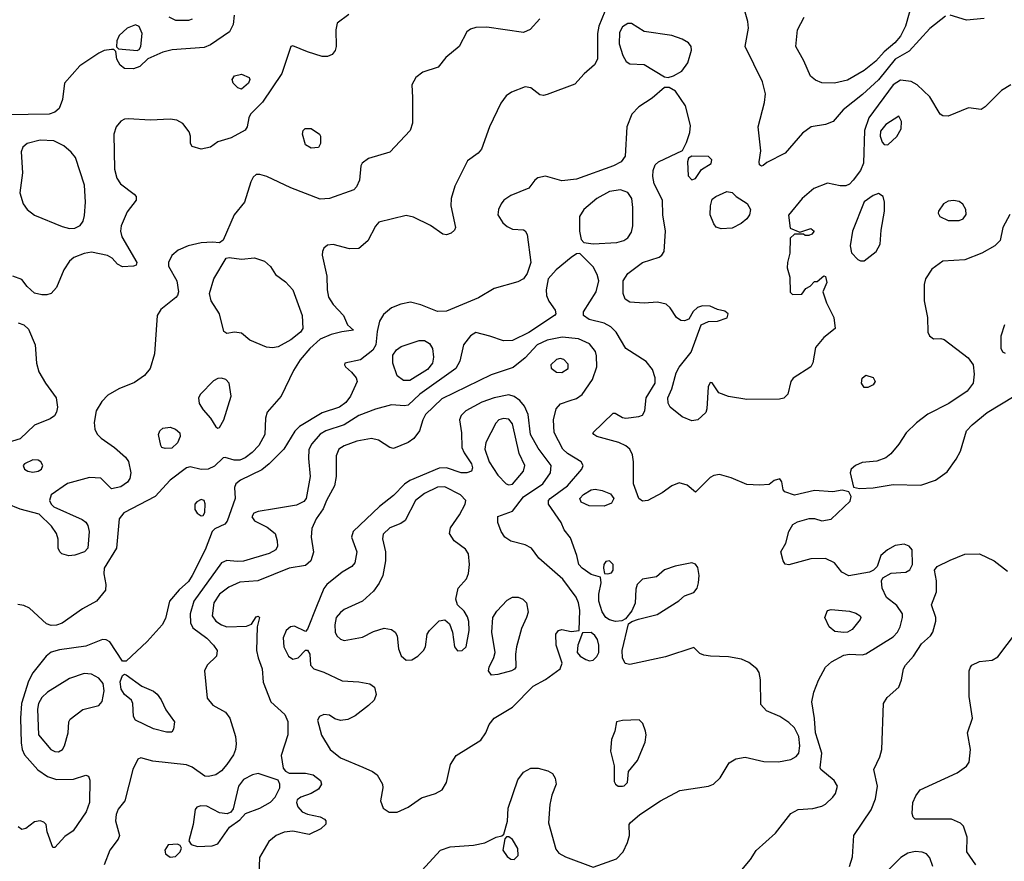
# Model space of a CAD drawing. Extents: x 1173029 to 1307123, y 522559 to 678521.
# Tile 348 of 623: x 1286913 to 1292291, y 540964 to 545561. Entities that reach past the tile are written whole.
import ezdxf

# ---------------------------------------------------------------- set-up
doc = ezdxf.new("R2010")
doc.units = 0

msp = doc.modelspace()

# ---------------------------------------------------------------- linework, layer by layer
at = {"layer": '0CON10XD'}
for points in [[(1291787.1, 545655), (1291751.1, 545525), (1291725, 545471.5), (1291692.5, 545435), (1291634.3, 545385.7), (1291590, 545335), (1291525, 545282.5), (1291435, 545230.9), (1291363.7, 545213.7), (1291295, 545215.7), (1291260.3, 545230.3), (1291232.6, 545252.6), (1291196.9, 545336.9), (1291151.9, 545415), (1291162.2, 545505), (1291198.9, 545575)], [(1290125, 545645.8), (1290075.8, 545525), (1290068.6, 545485), (1290068.9, 545345), (1290053.5, 545315), (1289996.9, 545265), (1289945, 545208), (1289795, 545151.9), (1289775, 545146.9), (1289755, 545150), (1289705, 545188.1), (1289675, 545194.4), (1289598.8, 545165), (1289570, 545145), (1289542, 545105), (1289479.4, 544975), (1289435, 544853.8), (1289417.8, 544832.2), (1289359.6, 544790.4), (1289289.3, 544650.7), (1289269.4, 544585), (1289267.5, 544545), (1289293.8, 544425), (1289288.8, 544411.2), (1289270, 544395), (1289245, 544386), (1289225, 544389.2), (1289156.9, 544436.9), (1289065, 544483.1), (1289025, 544491.1), (1288875.4, 544454.6), (1288856.2, 544433.8), (1288815, 544353.3), (1288765, 544311.4), (1288715, 544308.8), (1288625, 544333.8), (1288595, 544328.8), (1288575, 544312.5), (1288566.7, 544295), (1288566.2, 544275), (1288590.7, 544160.7), (1288592.1, 544085), (1288599.6, 544045), (1288625.3, 544005.3), (1288681.1, 543945), (1288704.2, 543894.2), (1288736.7, 543865), (1288673.6, 543856.4), (1288615, 543841.8), (1288555, 543815.3), (1288498.7, 543765), (1288445, 543703.5), (1288409.6, 543645), (1288341.1, 543505), (1288265, 543417.5), (1288255.4, 543385), (1288252.8, 543295), (1288218.9, 543235), (1288183.2, 543196.8), (1288145, 543167.8), (1288115, 543154.1), (1288084.7, 543154.7), (1288035, 543170), (1288025, 543168), (1287976.9, 543123.1), (1287943.6, 543106.4), (1287904.1, 543104.1), (1287845, 543118.5), (1287825, 543113.6), (1287735, 543046.4), (1287653.2, 542956.8), (1287482.3, 542867.7), (1287457.2, 542835), (1287442, 542675), (1287375.4, 542565), (1287372.2, 542535), (1287383.3, 542475), (1287382, 542445), (1287332.5, 542385), (1287257.1, 542342.9), (1287146, 542265), (1287115, 542253.6), (1287085, 542252.2), (1287060.4, 542260.4), (1286966.3, 542346.3), (1286935, 542361.2), (1286904, 542366)], [(1291970, 545580), (1291885, 545512.5), (1291771.2, 545388.8), (1291694.7, 545345), (1291605, 545232.9), (1291517.4, 545152.6), (1291411.8, 545068.2), (1291355.8, 545005), (1291315, 544987.8), (1291236.7, 544975), (1291189.4, 544940.6), (1291095, 544831.4), (1290995, 544780), (1290975, 544763.8), (1290965, 544760), (1290955, 544767.5), (1290952, 544785), (1290962, 544845), (1290947.1, 544975), (1290982, 545108), (1290987.8, 545155), (1290970.7, 545220.7), (1290876.5, 545415), (1290894.1, 545515), (1290890.9, 545550.9), (1290875, 545602.5)], [(1288084.4, 545585), (1288080, 545535), (1288058.5, 545495), (1287955.9, 545424.1), (1287921.7, 545408.3), (1287746.6, 545396.6), (1287695, 545383.3), (1287612.5, 545347.5), (1287570, 545305), (1287535, 545292.9), (1287485, 545294.4), (1287462.7, 545312.7), (1287444.3, 545345), (1287437.5, 545387.5), (1287427.5, 545397.5), (1287415, 545398.8), (1287375, 545391.9), (1287345, 545378.5), (1287241.2, 545308.8), (1287157.5, 545215), (1287146.5, 545125), (1287128.1, 545075), (1287106, 545055), (1287075, 545045.5), (1286845, 545041.1)], [(1287855.4, 545564.6), (1287835, 545555.7), (1287765.6, 545555.6), (1287730, 545575)], [(1289755, 545565.8), (1289702.3, 545507.7), (1289665, 545490.5), (1289465, 545519.5), (1289405, 545518.9), (1289375, 545509.2), (1289356.2, 545495), (1289313.1, 545415), (1289240, 545355), (1289198.2, 545301.8), (1289115, 545274.6), (1289077.8, 545245), (1289054.4, 545205), (1289058.5, 545135), (1289059.6, 544995), (1289046.1, 544955), (1288935, 544836.9), (1288818, 544802), (1288783.5, 544776.5), (1288777, 544763), (1288768.6, 544685), (1288752.1, 544647.9), (1288737.9, 544632.1), (1288605, 544583.5), (1288555, 544580), (1288395, 544642.5), (1288263.7, 544703.7), (1288225, 544715.3), (1288205, 544714.6), (1288188.6, 544701.4), (1288175, 544675.6), (1288141.4, 544565), (1288085, 544494.4), (1288025, 544356.7), (1288005, 544341.2), (1287965.5, 544345.5)], [(1288711.4, 545588.6), (1288647.9, 545542.1), (1288639.4, 545505), (1288642.7, 545415), (1288636.5, 545393.5), (1288619.4, 545370.6), (1288595, 545360.5), (1288565, 545360.4), (1288484.4, 545385.6)], [(1292181.9, 545568.1), (1292085, 545558.5), (1291995.4, 545585.4)], [(1287555, 545393.3), (1287565, 545397.5), (1287575.8, 545414.2), (1287581.5, 545485), (1287565, 545524.3), (1287545, 545531.9), (1287501.2, 545515), (1287456.7, 545475), (1287443.3, 545445), (1287442.5, 545412.5), (1287452.5, 545402.5), (1287555, 545393.3)], [(1290455, 545245.8), (1290485, 545254), (1290530.2, 545279.8), (1290562.7, 545325), (1290582.2, 545395), (1290580.6, 545415), (1290565.6, 545435), (1290532.5, 545455), (1290475, 545474), (1290325, 545495.5), (1290255, 545540), (1290235, 545540.9), (1290205, 545521.1), (1290189.2, 545490.8), (1290188.1, 545428.1), (1290207.9, 545365), (1290225, 545332.2), (1290245, 545320.4), (1290325, 545315.4), (1290435, 545248.6), (1290455, 545245.8)], [(1288484.4, 545385.6), (1288405, 545417.5), (1288395, 545413.8), (1288345, 545267.5), (1288240.2, 545109.8), (1288174, 545045), (1288164, 545025), (1288156, 544975), (1288145, 544956.7), (1288067.5, 544915), (1287996.4, 544893.6), (1287955.5, 544864.5), (1287905, 544854.3), (1287855, 544867.5), (1287846.7, 544885), (1287846.2, 544925), (1287838.3, 544948.3), (1287805, 544994), (1287772.4, 545012.4), (1287735, 545017.5), (1287628.3, 545011.7), (1287505, 545019.6), (1287485, 545017.5), (1287465, 545006.7), (1287440, 544975), (1287428, 544935), (1287431.5, 544745), (1287444.5, 544695), (1287463.1, 544665), (1287537.8, 544607.8), (1287550, 544595), (1287549.2, 544575), (1287499.5, 544510.5), (1287466.9, 544435), (1287463.3, 544405), (1287471.4, 544375), (1287553.8, 544235), (1287549.7, 544220.3), (1287535.5, 544214.5), (1287475, 544211.8), (1287447.5, 544225), (1287418.8, 544258.8), (1287393.4, 544273.4), (1287305, 544291.1), (1287265, 544284.5), (1287208.7, 544261.3), (1287185, 544242.2), (1287154.8, 544195.2), (1287115, 544098), (1287085, 544066), (1287062.3, 544057.7), (1287035, 544057.5), (1286995, 544067.5), (1286955, 544104), (1286925, 544142.5), (1286875, 544160.8)], [(1288125, 545182.2), (1288105, 545187.8), (1288079.4, 545215), (1288073.1, 545235), (1288086.2, 545255), (1288125, 545262.5), (1288166, 545245), (1288170.8, 545235), (1288162.9, 545215), (1288125, 545182.2)], [(1292326.7, 545205), (1292275.9, 545174.1), (1292185.9, 545084.1), (1292165, 545070), (1292095, 545080), (1291985, 545033.6), (1291955.5, 545035.5), (1291941.4, 545045), (1291885, 545138.9), (1291815, 545205.4), (1291782.7, 545222.7), (1291725, 545231.2), (1291685, 545204.6), (1291551.1, 545025), (1291527.8, 544955), (1291522.4, 544777.6), (1291505, 544738), (1291466.5, 544685), (1291445, 544662.7), (1291425, 544653.5), (1291395, 544653.3), (1291325, 544667.3), (1291250.4, 544639.6), (1291186.7, 544585), (1291112.3, 544492.3), (1291121.7, 544421.7), (1291175, 544400), (1291235, 544420), (1291252.5, 544405), (1291240.7, 544389.3), (1291223, 544383), (1291203, 544383), (1291195, 544390), (1291145, 544390), (1291122.5, 544367.5), (1291120, 544285), (1291106.2, 544235), (1291106.1, 544206.1), (1291120, 544155), (1291122.5, 544072.5), (1291135, 544060), (1291185, 544062.5), (1291207, 544093), (1291230, 544105), (1291255, 544130), (1291268.3, 544131.7), (1291305, 544162.5), (1291315, 544157.5), (1291321.2, 544125), (1291300, 544075), (1291320, 544015), (1291360, 543935), (1291367.5, 543875), (1291305, 543824.5)], [(1291305, 543824.5), (1291259.1, 543770.9), (1291245, 543687.5), (1291234.5, 543665.5), (1291138, 543602), (1291125.5, 543584.5), (1291108, 543515), (1291087, 543493), (1291062.7, 543487.3), (1290885, 543487.1), (1290785, 543502.5), (1290732.7, 543522.7), (1290695, 543577.5), (1290685, 543580), (1290674.3, 543555.7), (1290667.1, 543435), (1290660.8, 543415), (1290617.5, 543375), (1290585, 543369.5), (1290532.4, 543392.4), (1290465.8, 543445), (1290455.5, 543465.5), (1290453.6, 543495), (1290474.8, 543545.2), (1290498.3, 543631.7), (1290515, 543662.9), (1290580, 543745), (1290635.8, 543894.2), (1290675, 543912.5), (1290725.6, 543914.4), (1290778.3, 543931.7), (1290782.5, 543955), (1290765, 543968.8), (1290725, 543978), (1290685, 543996), (1290642.3, 543997.7), (1290615, 543988.8), (1290592.5, 543967.5), (1290567.5, 543925), (1290545, 543915.8), (1290525, 543917.1), (1290500, 543935), (1290466.9, 543986.9), (1290445, 544006.9), (1290397.7, 544017.7), (1290325, 544011.8), (1290245, 544017.3), (1290220.5, 544035), (1290209.6, 544065), (1290210, 544135), (1290234.7, 544175.3), (1290315, 544234.5), (1290405.7, 544264.3), (1290421.2, 544275), (1290434, 544295), (1290441.1, 544405), (1290426.9, 544495), (1290424.4, 544575), (1290379.5, 544665), (1290371.1, 544705), (1290373.4, 544736.6), (1290385, 544768.8), (1290402, 544785), (1290534, 544846), (1290555, 544890), (1290573.3, 544945), (1290577.6, 544982.4), (1290550.2, 545090.2), (1290495, 545171.2), (1290460.5, 545190.5), (1290435, 545190), (1290367.7, 545132.3), (1290294.5, 545085.5), (1290257.7, 545045), (1290230, 544975), (1290220, 544815), (1290198.8, 544785), (1290156.5, 544763.5), (1289955, 544690.6), (1289875, 544681.1), (1289785, 544706.5), (1289743, 544697), (1289727.5, 544685), (1289695, 544640), (1289595, 544601.4), (1289558, 544575), (1289542.5, 544555), (1289527.8, 544525), (1289525.6, 544495), (1289552.2, 544452.2), (1289575, 544432), (1289605, 544416.2), (1289665, 544413.3), (1289675, 544407.5), (1289685, 544387.5), (1289705.3, 544235), (1289685.6, 544174.4), (1289665, 544145.6), (1289635, 544129.5), (1289505, 544092.5), (1289418.7, 544041.3), (1289245, 543968.9), (1289195, 543966.2), (1289105, 544003.5), (1289047.2, 544017.2), (1288995, 544006.2), (1288943.7, 543986.3), (1288899.8, 543950.2), (1288879.1, 543915), (1288865, 543857.5), (1288859.2, 543785), (1288842.5, 543755), (1288775, 543703.5), (1288690, 543685), (1288687.5, 543675), (1288693.3, 543665), (1288726, 543635), (1288751.4, 543605), (1288756.7, 543585), (1288720.8, 543505), (1288695, 543470.8), (1288659.2, 543445), (1288565, 543413.8), (1288440.9, 543339.1), (1288415.8, 543314.2), (1288355.4, 543215), (1288275.2, 543134.8), (1288235, 543102.8), (1288120, 543045), (1288093.6, 543025), (1288086.2, 543005), (1288090, 542945), (1288047.4, 542822.6), (1288033.8, 542806.2), (1287979.6, 542780.4), (1287963.8, 542766.2), (1287926.8, 542665), (1287855, 542524.4), (1287835, 542492.7), (1287783.8, 542446.2), (1287731.8, 542385), (1287709.4, 542290.6), (1287692.1, 542255), (1287610, 542165), (1287495, 542058), (1287475, 542058), (1287405, 542162.2), (1287385, 542173.5), (1287365, 542175.5), (1287275, 542138.9), (1287130.1, 542119.9), (1287085, 542105.4), (1287057.1, 542085), (1286985.8, 541994.2), (1286962.2, 541947.8), (1286923.5, 541825), (1286917.3, 541745), (1286921.5, 541611.5), (1286926.7, 541575), (1286940, 541545), (1287012.8, 541462.8), (1287065, 541427.3), (1287115, 541410), (1287207.2, 541412.8), (1287275, 541433.8), (1287288.6, 541428.6), (1287296.5, 541406.5), (1287294.7, 541285.3), (1287276.5, 541233.5), (1287205, 541130), (1287160.5, 541099.5), (1287105, 541040), (1287095, 541040), (1287063.8, 541125), (1287058, 541165), (1287045, 541177.5), (1287025, 541184.3), (1286995, 541180), (1286946.6, 541143.4), (1286925, 541138.1), (1286905, 541153.1)], [(1291655, 544877.5), (1291705, 544922.5), (1291728.5, 544965), (1291730.6, 545005), (1291715, 545033.3), (1291645, 544987.5), (1291615, 544951.2), (1291612.7, 544925), (1291625, 544892.5), (1291635, 544880), (1291655, 544877.5)], [(1288505, 544860), (1288475, 544877.5), (1288457.5, 544935), (1288462.5, 544955), (1288473.4, 544966.6), (1288505, 544965.7), (1288550, 544935), (1288556.2, 544925), (1288556.2, 544885), (1288545, 544862.5), (1288505, 544860)], [(1287185, 544421.2), (1287215, 544422.5), (1287243.8, 544436.2), (1287260, 544460), (1287267.9, 544492.1), (1287272.5, 544565), (1287267.3, 544657.3), (1287217.9, 544807.9), (1287195, 544837.3), (1287155, 544871.2), (1287099.2, 544899.2), (1287025, 544903.4), (1286954.7, 544885.3), (1286930, 544865), (1286921.3, 544838.7), (1286927.9, 544725), (1286914.6, 544615), (1286931.8, 544555), (1286954.4, 544525), (1286995, 544492.3), (1287145, 544431.8), (1287185, 544421.2)], [(1290585, 544686), (1290605, 544694.2), (1290637, 544743), (1290690, 544775), (1290693.1, 544795), (1290675, 544814.3), (1290584, 544816), (1290566.7, 544805), (1290561.2, 544785), (1290565, 544707.5), (1290585, 544686)], [(1290045, 544336.9), (1290175, 544343.1), (1290214, 544355), (1290235, 544370), (1290255, 544400.8), (1290262.4, 544435), (1290262.8, 544535), (1290256, 544585), (1290235, 544616.5), (1290195, 544631.1), (1290135, 544622.2), (1290065.3, 544584.7), (1289995, 544524.4), (1289970.5, 544485), (1289970.6, 544405), (1289980.6, 544360.6), (1289994, 544344), (1290045, 544336.9)], [(1290745, 544419.2), (1290717.7, 544427.7), (1290703.8, 544445), (1290685.5, 544495.5), (1290685.7, 544545), (1290695, 544580), (1290715, 544596), (1290775, 544622.5), (1290805, 544617.5), (1290827.5, 544595), (1290887.3, 544557.3), (1290904.2, 544525), (1290900, 544495), (1290885, 544472.5), (1290853.2, 544446.8), (1290805, 544422.9), (1290745, 544419.2)], [(1291505, 544243.6), (1291525, 544243.8), (1291590.6, 544295), (1291612.7, 544335), (1291618, 544412), (1291637.1, 544515), (1291637.5, 544565), (1291628.8, 544595), (1291605, 544612), (1291575, 544600.8), (1291525, 544566), (1291461.2, 544405), (1291449.1, 544325), (1291457.1, 544287.1), (1291490.9, 544250.9), (1291505, 544243.6)], [(1291985, 544463.5), (1292045, 544464.3), (1292066.4, 544473.6), (1292083, 544497), (1292080.8, 544525), (1292065, 544553.3), (1292045, 544568), (1292014.1, 544574.1), (1291985, 544570), (1291960, 544555), (1291931.9, 544515), (1291930, 544505), (1291940, 544485), (1291985, 544463.5)], [(1292322.3, 544497.7), (1292283.8, 544425), (1292268, 544355), (1292238.8, 544325), (1292168.8, 544285), (1292075, 544249.4), (1291955, 544241.4), (1291895, 544198.8), (1291860.6, 544145), (1291853.1, 544115), (1291854.4, 544025), (1291871.9, 543935), (1291874.4, 543855), (1291882, 543835), (1291905, 543817.5), (1291945, 543820), (1291963.6, 543813.6), (1292094.7, 543714.7), (1292121.5, 543675), (1292127.3, 543625), (1292120.7, 543575), (1292087.9, 543532.1), (1291988, 543465), (1291873.2, 543406.8), (1291811.2, 543358.8), (1291755.5, 543305), (1291715, 543242.9), (1291670.6, 543189.4), (1291645, 543168.6), (1291595, 543148.9), (1291515, 543141.8), (1291478, 543125), (1291454, 543105), (1291450, 543085), (1291468.3, 543008.3), (1291500.6, 543000.6)], [(1287965.5, 544345.5), (1287905, 544341.6), (1287833.9, 544326.1), (1287778.6, 544301.4), (1287745, 544272.9), (1287726.9, 544235), (1287726.9, 544215), (1287771.4, 544135), (1287780, 544075), (1287776, 544055), (1287766.7, 544043.3), (1287685, 543978.8), (1287664, 543945), (1287648.9, 543735), (1287626.7, 543655), (1287595, 543616.9), (1287540.2, 543579.8), (1287455, 543545.4), (1287395, 543510.9), (1287361.5, 543475), (1287331.2, 543425), (1287320.6, 543360.6), (1287324.6, 543324.6), (1287337.2, 543297.2), (1287359.2, 543275), (1287431.4, 543225), (1287490.7, 543170.7), (1287507.2, 543147.2), (1287520, 543085), (1287514.4, 543055), (1287502.9, 543035), (1287465, 543008.6), (1287415, 542997.5), (1287356.1, 543056.1), (1287295, 543060), (1287175, 543028), (1287084.6, 542965.4), (1287075.7, 542935), (1287084.5, 542914.5), (1287099.7, 542899.7), (1287255, 542831.2), (1287275, 542816.2), (1287285, 542797.5), (1287292.5, 542765), (1287285, 542673.8), (1287268, 542655), (1287215, 542635.5), (1287182.4, 542632.4), (1287144.1, 542644.1), (1287132.5, 542655), (1287123.9, 542673.9), (1287123.6, 542723.6), (1287113.8, 542755), (1287086.2, 542795), (1287020, 542860), (1286915, 542887.7), (1286845, 542917)], [(1290830, 540885), (1290905, 540974.3), (1290936.7, 541023.3), (1291042.1, 541117.9), (1291125.5, 541224.5), (1291165, 541246.9), (1291245, 541251.5), (1291295, 541264.3), (1291314.5, 541275.5), (1291354, 541315), (1291368.6, 541335), (1291380, 541375), (1291361.4, 541405), (1291289.2, 541465), (1291285.7, 541475), (1291294.7, 541555), (1291272, 541625), (1291260, 541665), (1291254.6, 541744.6), (1291239.1, 541835), (1291251.5, 541888.5), (1291276.6, 541953.4), (1291314.4, 542025), (1291346.6, 542053.4), (1291415, 542090.5), (1291445, 542095.6), (1291515, 542091.2), (1291535, 542096.9), (1291685, 542190), (1291708.5, 542215), (1291721.8, 542245), (1291735.5, 542295), (1291734.3, 542315), (1291705, 542361.2), (1291648, 542405), (1291623.6, 542456.4), (1291621.2, 542495), (1291628.3, 542511.7), (1291672.7, 542537.3), (1291754.1, 542544.1), (1291774.4, 542555.6), (1291790, 542585), (1291788, 542665), (1291772.5, 542685), (1291745, 542696.2), (1291695, 542688), (1291653.3, 542665), (1291616.7, 542635), (1291596.7, 542575), (1291576.7, 542555), (1291555, 542543.8), (1291442.7, 542522.7), (1291403.4, 542543.4), (1291363.8, 542595), (1291315, 542618.6), (1291235, 542615.7), (1291115, 542583.8), (1291095, 542587.5), (1291083.3, 542605), (1291070.8, 542655), (1291097.9, 542702.1), (1291114, 542765), (1291135.8, 542804.2), (1291161.2, 542818.8), (1291225, 542836.2), (1291255, 542836.2), (1291295, 542823.8), (1291345, 542832), (1291449.4, 542930.6), (1291455.7, 542955.7), (1291441.2, 542981.2), (1291405, 542990.8), (1291355, 542982.5), (1291255, 542989.5), (1291145, 542963.8), (1291091.7, 542981.7), (1291083, 542993), (1291077, 543037), (1291065, 543052.5), (1291035, 543043.3), (1291007.3, 543022.7), (1290955, 543018.1), (1290885, 543022.9), (1290798.9, 543058.9), (1290735, 543075.8), (1290705, 543072), (1290685, 543060), (1290605, 542980), (1290558.2, 543018.2), (1290515, 543030.8), (1290475, 543014.6), (1290422.7, 542977.3), (1290344.2, 542935), (1290315, 542931.6), (1290295, 542945.6), (1290265.7, 543025), (1290265.8, 543145.8), (1290260, 543185), (1290246.7, 543215), (1290223.6, 543233.6), (1290185, 543250.8), (1290065.8, 543285), (1290048.6, 543295), (1290044.4, 543305), (1290155, 543411.2), (1290165, 543411.2), (1290205, 543387.8), (1290224.6, 543384.6), (1290295, 543392.7), (1290315, 543400.6), (1290327.5, 543425), (1290335.3, 543495), (1290384.2, 543575), (1290384.3, 543604.3), (1290369.4, 543649.4), (1290335, 543693.8), (1290224.1, 543764.1), (1290170.5, 543855), (1290142.9, 543882.9), (1290105, 543903.5), (1290023.5, 543923.5), (1289992, 543945), (1289992, 543965), (1290062.1, 544075), (1290075.9, 544135), (1290068.3, 544168.3), (1290045, 544210.8), (1289973, 544283), (1289955, 544281.2), (1289925, 544262), (1289842.9, 544195), (1289799.5, 544145), (1289789.4, 544085), (1289790.6, 544055), (1289802.6, 544022.6), (1289838, 543975), (1289841.2, 543955), (1289833.8, 543945), (1289695, 543852.8), (1289605, 543809.2), (1289556.7, 543806.7), (1289481.8, 543831.8), (1289405, 543852), (1289375.5, 543834.5), (1289337.1, 543785), (1289318.2, 543695), (1289296.2, 543655), (1289098.9, 543515), (1289035, 543456.2), (1289015, 543451.5), (1288945, 543457.3), (1288856.4, 543433.6), (1288765, 543399.3), (1288685, 543348.3), (1288585.6, 543314.4), (1288555, 543297.8), (1288508.4, 543245), (1288493, 543213), (1288490, 543165), (1288500, 543065), (1288478.2, 542945), (1288465, 542929.5), (1288425, 542910), (1288305, 542889.6), (1288215, 542875.4), (1288192.9, 542865), (1288181.4, 542845), (1288195, 542823.1), (1288265, 542789.4), (1288308.6, 542755), (1288320, 542715), (1288321.4, 542685), (1288312.9, 542665), (1288275.2, 542644.8), (1288135.8, 542604.2), (1288101, 542601), (1288045, 542606.9), (1288016.3, 542593.7), (1287865.3, 542385), (1287845.3, 542315), (1287846.7, 542266.7), (1287858.9, 542238.9), (1287935, 542183.3), (1287972.5, 542145), (1287991.5, 542115), (1287987.5, 542085), (1287936.9, 542035), (1287922.2, 542005), (1287938.1, 541855), (1287967.4, 541817.4), (1288038.2, 541778.2), (1288060.3, 541745), (1288091.5, 541645), (1288096.2, 541605), (1288092.5, 541575), (1288080.7, 541545), (1288045, 541492.1), (1288015, 541457.9), (1287983.7, 541436.3), (1287945, 541426.7), (1287925, 541429.7), (1287855, 541478.9), (1287825, 541491.1), (1287640.6, 541510.6), (1287575, 541530), (1287558.3, 541521.7), (1287531.2, 541465), (1287487.1, 541295), (1287451.3, 541248.7), (1287439.5, 541220.5), (1287436.2, 541185), (1287457.9, 541105), (1287450.8, 541085), (1287405.4, 541025), (1287374.5, 540945.5)], [(1288295, 543768.1), (1288261.7, 543771.7), (1288170.8, 543810.8), (1288125, 543848.8), (1288086.4, 543853.6), (1288045, 543846.2), (1288027.7, 543857.7), (1288004.6, 543954.6), (1287958.9, 544025), (1287950, 544065), (1287973.1, 544145), (1288041.4, 544258.6), (1288058, 544262), (1288125, 544252.5), (1288195, 544259.4), (1288251.3, 544241.3), (1288283, 544213), (1288310, 544170), (1288365, 544128.8), (1288406, 544085), (1288456, 543945), (1288458.9, 543875), (1288447.5, 543855), (1288395, 543811.8), (1288325, 543774.4), (1288295, 543768.1)], [(1286905, 543904.5), (1286935, 543893.5), (1286960.8, 543870.8), (1286997.5, 543785), (1287005.6, 543685), (1287018, 543638), (1287054.7, 543574.7), (1287111.9, 543495), (1287120, 543445), (1287115, 543416.7), (1287102.7, 543397.3), (1287079.3, 543380.7), (1286995, 543345.3), (1286915, 543271.6), (1286765, 543225.5)], [(1292297.2, 543737.2), (1292284, 543745), (1292273.3, 543765), (1292273.5, 543835), (1292294.5, 543895.5)], [(1289088.9, 540891.1), (1289212, 541025), (1289265, 541043.6), (1289392.7, 541052.7), (1289454.6, 541065.4), (1289515, 541096.7), (1289547.5, 541102.5), (1289557.5, 541112.5), (1289577.7, 541182.3), (1289581.2, 541255), (1289635, 541408.8), (1289665, 541450), (1289705, 541472), (1289745, 541472.9), (1289798.7, 541458.7), (1289823.2, 541443.2), (1289837.4, 541417.4), (1289843.5, 541385), (1289819.6, 541325), (1289808.2, 541275), (1289801.5, 541175), (1289841.1, 541031.1), (1289858.9, 541008.9), (1289895, 540988.6), (1290045, 540931.9), (1290172.8, 540977.2), (1290210, 541015), (1290233.7, 541066.3), (1290243.3, 541105), (1290242.9, 541165), (1290247.5, 541175), (1290300.4, 541219.6), (1290414, 541295), (1290518.9, 541351.1), (1290675, 541374.5), (1290702, 541385), (1290739.6, 541420.4), (1290788.9, 541501.1), (1290825, 541522.9), (1290875, 541532.5), (1290978.5, 541508.5), (1291057.3, 541507.3), (1291125, 541520.3), (1291154.3, 541535.7), (1291168.9, 541555), (1291174.7, 541595), (1291168.1, 541645), (1291145, 541693.5), (1291115, 541721.5), (1291065, 541754.5), (1290992, 541785), (1290960.9, 541820.9), (1290960, 541955), (1290952, 541995), (1290940, 542015), (1290895, 542050), (1290855, 542068.1), (1290785, 542080), (1290686.4, 542083.6), (1290649.3, 542089.3), (1290628.9, 542098.9), (1290595, 542132.5), (1290440.1, 542079.9), (1290245, 542039.4), (1290221.2, 542045), (1290206.2, 542076.2), (1290204, 542115), (1290238.8, 542261.2), (1290256, 542274), (1290293, 542287), (1290395, 542312), (1290513, 542387), (1290545, 542414.2), (1290595, 542431.8), (1290613.9, 542456.1), (1290621.4, 542485), (1290623.9, 542525), (1290618.1, 542568.1), (1290605, 542587.8), (1290585, 542594.1), (1290493.8, 542576.2), (1290435, 542556), (1290391.7, 542518.3), (1290315, 542505.7), (1290285.8, 542475), (1290279.4, 542450.6), (1290275.7, 542374.3), (1290257.3, 542332.7), (1290221.7, 542288.3), (1290202.3, 542277.7), (1290166.7, 542273.3), (1290135, 542282.3), (1290115.7, 542295.7), (1290095, 542326.9), (1290075.7, 542385), (1290076.3, 542423.7), (1290090, 542485), (1290086.1, 542516.1), (1290035, 542530.9), (1289985.6, 542565), (1289966.9, 542585), (1289956.9, 542635), (1289921.2, 542731.2), (1289886.7, 542775), (1289871.2, 542815), (1289801.5, 542915), (1289801.8, 542935), (1289810, 542945), (1289905.3, 543015), (1289982.9, 543105), (1289990.8, 543125), (1289980, 543145), (1289905, 543192.3), (1289880.4, 543215), (1289833.4, 543306.6), (1289829.5, 543375), (1289842.9, 543435), (1289867.2, 543462.8), (1289919.6, 543480.4), (1289955, 543492.1), (1289985, 543513.6), (1290041.8, 543595), (1290065.3, 543665), (1290064.7, 543724.7), (1290058.7, 543748.7), (1290025, 543790), (1289965, 543817.5), (1289876, 543826), (1289795, 543810.4), (1289740.3, 543785), (1289675, 543713.1), (1289608.9, 543661.1), (1289488.1, 543621.9), (1289219.7, 543490.3), (1289130.4, 543405), (1289114.6, 543375), (1289096.2, 543315), (1289066.5, 543273.5), (1289035, 543251.5), (1288955, 543218.8), (1288935, 543223.8), (1288873.9, 543263.9), (1288835, 543272.9), (1288755, 543258.2), (1288685, 543233.8), (1288655.6, 543215), (1288642.1, 543177.9), (1288641.1, 543065), (1288633.3, 543015), (1288589.7, 542935), (1288571.5, 542888.5), (1288533.4, 542835), (1288509, 542781), (1288505.6, 542735), (1288517.8, 542652.2), (1288504.1, 542605.9), (1288475, 542580.5), (1288384.7, 542565.3), (1288214.6, 542495.4), (1288115, 542489.3), (1288055, 542461.8), (1288005, 542422.3), (1287972.9, 542375), (1287965.3, 542305.3), (1287985.5, 542275.5), (1288015, 542255.3), (1288045, 542244.7), (1288152.2, 542247.8), (1288180, 542260), (1288205, 542300), (1288215, 542302.5), (1288222.5, 542295), (1288210, 542245), (1288207.3, 542115), (1288215.3, 542075.3), (1288238.5, 542015), (1288242.4, 541942.4), (1288285.6, 541835), (1288361.1, 541765), (1288377.7, 541727.7), (1288377.3, 541655), (1288342.2, 541542.2), (1288352.5, 541472.5), (1288365.9, 541455.9), (1288385.9, 541445.9), (1288475, 541445.5), (1288515.5, 541435.5), (1288555.8, 541405), (1288562.5, 541385), (1288545, 541357.5), (1288506, 541334), (1288448.8, 541315), (1288429.7, 541300.3), (1288425.8, 541285), (1288431.7, 541261.7), (1288456.2, 541235), (1288485, 541220.8), (1288555, 541206.9), (1288578.8, 541195), (1288586, 541185), (1288585, 541167.5), (1288558.9, 541141.1), (1288495, 541111.2), (1288405, 541128.5), (1288357.4, 541122.6), (1288315, 541105.6), (1288275, 541072), (1288224, 540985), (1288220, 540885)], [(1289010.2, 543590.2), (1288975.5, 543615.5), (1288950.6, 543685), (1288951.2, 543728.8), (1288972, 543758), (1288996.2, 543775), (1289095, 543808.2), (1289125, 543808.9), (1289152.3, 543792.3), (1289168.2, 543765), (1289173.3, 543716.7), (1289167.3, 543685), (1289140.6, 543649.4), (1289045, 543590.8), (1289010.2, 543590.2)], [(1289875, 543633.3), (1289908.6, 543655), (1289909.7, 543679.7), (1289885, 543705.7), (1289865, 543710), (1289845, 543705.6), (1289814.5, 543675.5), (1289817, 543657), (1289845, 543635.7), (1289875, 543633.3)], [(1291525, 543551.2), (1291510.6, 543575), (1291515, 543603.3), (1291535, 543620), (1291575, 543606.7), (1291586.2, 543585), (1291575, 543566.7), (1291545, 543552), (1291525, 543551.2)], [(1287995, 543330), (1288005, 543333.3), (1288028.5, 543375), (1288069.2, 543505), (1288057.7, 543575), (1288039.4, 543595), (1288015, 543603.2), (1287995, 543601.5), (1287971.5, 543588.5), (1287900.8, 543515), (1287889.2, 543495), (1287894.3, 543465), (1287915, 543430), (1287956, 543385), (1287985, 543336.7), (1287995, 543330)], [(1288932, 541232), (1288975, 541232.7), (1289035, 541258.9), (1289108.8, 541311.2), (1289184, 541335), (1289221.4, 541355), (1289244.4, 541395), (1289266.7, 541493.3), (1289297.4, 541542.6), (1289431.9, 541625), (1289460, 541665), (1289478, 541712), (1289505, 541746), (1289605, 541806), (1289718.7, 541921.3), (1289785, 541956.9), (1289866, 542015), (1289875.9, 542045.9), (1289844, 542145), (1289841.2, 542205), (1289855.9, 542224.1), (1289875, 542230), (1289925, 542220), (1289970, 542225), (1289972.1, 542335), (1289966.3, 542376.3), (1289953.3, 542406.7), (1289880, 542505), (1289748.8, 542618.8), (1289707.9, 542675), (1289675, 542693.1), (1289595, 542712.2), (1289563.8, 542735), (1289543.1, 542765), (1289525.8, 542815), (1289525, 542847.5), (1289605, 542877.1), (1289665.9, 542955), (1289770.4, 543025), (1289812, 543085), (1289815.3, 543125), (1289745, 543221.2), (1289703.1, 543295), (1289690, 543405), (1289670.2, 543450.2), (1289645, 543480), (1289613.4, 543503.4), (1289585, 543512.5), (1289505, 543495.9), (1289437.9, 543472.1), (1289350, 543425), (1289325, 543398.6), (1289316.4, 543375), (1289326.4, 543305), (1289328.2, 543225), (1289340.5, 543195), (1289381.9, 543135), (1289386.7, 543113.3), (1289381.2, 543095), (1289355, 543085.8), (1289325, 543085.5), (1289245, 543112.5), (1289205, 543112.2), (1289045, 543043.5), (1289015, 543024.7), (1288955, 542962.7), (1288878, 542902), (1288735.6, 542765), (1288726.5, 542735), (1288755.5, 542655), (1288744.3, 542595), (1288727.5, 542575), (1288675, 542542.9), (1288590.9, 542475), (1288575, 542454.2), (1288534.4, 542355.6), (1288485, 542231.2), (1288475, 542220), (1288415, 542248.5), (1288392.9, 542245), (1288368.5, 542225), (1288352.2, 542185), (1288356.9, 542135), (1288382.2, 542085), (1288405, 542068.6), (1288435, 542076), (1288475, 542117.5), (1288485, 542117.5), (1288498.8, 542095), (1288502, 542035), (1288520, 542015), (1288575, 541997.1), (1288675, 541950), (1288765, 541943.6), (1288825, 541932.5), (1288851.2, 541915), (1288860, 541875), (1288848.8, 541845), (1288819.2, 541815), (1288745, 541758.6), (1288705, 541738.1), (1288665, 541733.3), (1288635, 541742.9), (1288605, 541761.4), (1288575, 541765.6), (1288550, 541755), (1288540, 541735), (1288562.1, 541652.1), (1288609.4, 541575), (1288665, 541528.5), (1288788, 541478), (1288841.2, 541455), (1288865, 541435.8), (1288895.6, 541385.6), (1288897.1, 541365), (1288883.5, 541295), (1288898.6, 541255), (1288932, 541232)], [(1291500.6, 543000.6), (1291575, 543004.4), (1291685, 543022.5), (1291835, 543019.2), (1291915, 543045.7), (1291979.1, 543090.9), (1292028.7, 543161.3), (1292051.2, 543205), (1292085.6, 543315), (1292115, 543347.1), (1292196.9, 543415), (1292344.8, 543505.2)], [(1289585, 543020.5), (1289605, 543024.5), (1289665.7, 543095), (1289672.9, 543125), (1289641.9, 543191.9), (1289605, 543352.9), (1289585, 543378.2), (1289555, 543383.3), (1289530, 543375), (1289513.6, 543356.4), (1289459.3, 543250.7), (1289453, 543215), (1289477.8, 543145), (1289525, 543072.9), (1289570, 543025), (1289585, 543020.5)], [(1287708.3, 543218.3), (1287690, 543225), (1287683.8, 543235), (1287670.8, 543295), (1287679.2, 543315), (1287695, 543329.2), (1287735.4, 543335.4), (1287765, 543324.4), (1287787.1, 543305), (1287790.6, 543285), (1287775, 543248.8), (1287745, 543221.1), (1287708.3, 543218.3)], [(1286985, 543090), (1287015, 543094), (1287033.3, 543105), (1287038.8, 543125), (1287028.8, 543145), (1287015, 543155.8), (1286985, 543156.9), (1286938.8, 543135), (1286932.5, 543125), (1286938.8, 543105), (1286957.5, 543095), (1286985, 543090)], [(1289025, 542062.3), (1289055, 542064.7), (1289087.5, 542085), (1289119.4, 542115), (1289129.4, 542135), (1289139.1, 542205), (1289150.9, 542225), (1289205, 542277.8), (1289235, 542283.1), (1289260.2, 542260.2), (1289276.4, 542215), (1289287.5, 542135), (1289305, 542114.2), (1289330, 542115), (1289352, 542135), (1289368.5, 542225), (1289366.8, 542273.2), (1289359.4, 542299.4), (1289340.2, 542330.2), (1289304.2, 542365), (1289295.6, 542395), (1289308.6, 542455), (1289353.2, 542506.8), (1289364.7, 542535.3), (1289370.6, 542585), (1289363.8, 542643.8), (1289348.1, 542668.1), (1289285.5, 542715), (1289260.5, 542755), (1289266.5, 542785), (1289315, 542855.7), (1289346, 542915), (1289350, 542935), (1289320.4, 542965), (1289235, 543009.3), (1289195, 543007), (1289125, 542972.4), (1289074.6, 542935), (1289018.1, 542825), (1288995, 542809.2), (1288935, 542784.6), (1288899.1, 542750.9), (1288894.6, 542725.4), (1288912.1, 542655), (1288912, 542605), (1288896.8, 542525), (1288877.1, 542482.9), (1288845, 542440), (1288785, 542384.2), (1288685, 542338.5), (1288665, 542323.5), (1288642.7, 542295), (1288633.8, 542255), (1288636.4, 542215), (1288645, 542195.8), (1288665, 542177.5), (1288685, 542170.8), (1288785, 542187.8), (1288845, 542218.6), (1288903.3, 542236.7), (1288945, 542230), (1288964.4, 542215), (1288974.6, 542195), (1288982.5, 542125), (1288996.3, 542086.3), (1289025, 542062.3)], [(1290105, 542903.6), (1290024.4, 542905), (1289980.4, 542925), (1289972.3, 542945), (1289992.1, 542967.9), (1290035, 542992.5), (1290055.9, 542995.9), (1290095, 542989.6), (1290140.2, 542970.2), (1290158.2, 542945), (1290145, 542919.5), (1290105, 542903.6)], [(1287905, 542851.2), (1287915, 542853.3), (1287925, 542870), (1287925.7, 542915.7), (1287920, 542935), (1287905, 542940), (1287881.7, 542928.3), (1287870, 542915), (1287870, 542885), (1287882.5, 542865), (1287905, 542851.2)], [(1291446.2, 540935), (1291461.2, 540988.8), (1291468.5, 541105), (1291563.3, 541245), (1291587.3, 541305), (1291598.2, 541375), (1291578, 541465), (1291612.2, 541535), (1291621.6, 541575), (1291631.4, 541825), (1291652.2, 541857.8), (1291714.4, 541915), (1291730, 541955), (1291740.9, 542015), (1291751.5, 542035), (1291795.5, 542085), (1291838.4, 542151.6), (1291888.6, 542195), (1291901.4, 542215), (1291916.7, 542275), (1291916.7, 542295), (1291894.3, 542365.7), (1291920, 542435), (1291920.6, 542495), (1291910.8, 542555), (1291924, 542575), (1291995, 542608.5), (1292075, 542641.8), (1292155, 542642.9), (1292235.7, 542605), (1292309.1, 542549.1)], [(1290125, 542534), (1290145, 542540), (1290155.6, 542555), (1290154.2, 542585), (1290134.2, 542605.8), (1290115, 542601.2), (1290104.5, 542585.5), (1290101.4, 542565), (1290106.7, 542536.7), (1290125, 542534)], [(1289490.8, 541980.8), (1289474.3, 542005), (1289476.9, 542025), (1289503.3, 542076.7), (1289509.6, 542105), (1289492.5, 542215), (1289497.6, 542295), (1289519.2, 542330.8), (1289575, 542390.9), (1289605, 542406.7), (1289636.4, 542406.4), (1289661.2, 542395), (1289681.2, 542375), (1289690, 542325), (1289682.2, 542295), (1289654.1, 542235.9), (1289627.2, 542135), (1289621.1, 542095), (1289623.1, 542025), (1289616.1, 542013.9), (1289598.8, 542005), (1289525, 541984.3), (1289490.8, 541980.8)], [(1291415, 542213.8), (1291365, 542220), (1291334.5, 542244.5), (1291310.8, 542295), (1291325, 542333.8), (1291345, 542339.2), (1291445, 542330.4), (1291480.2, 542320.2), (1291503.8, 542305), (1291508, 542295), (1291504, 542285), (1291459.7, 542230.3), (1291435, 542216.2), (1291415, 542213.8)], [(1290025, 542059.5), (1290045, 542062.9), (1290065, 542082.2), (1290076.1, 542105), (1290076.9, 542145), (1290069.1, 542175), (1290055, 542198.1), (1290035, 542212.9), (1289987.5, 542212.5), (1289961.2, 542145), (1289958.8, 542105), (1289974.5, 542084.5), (1290006.1, 542066.1), (1290025, 542059.5)], [(1292135, 540944), (1292086.9, 541015), (1292088.5, 541095), (1292068, 541155), (1292052.1, 541172.1), (1292003.7, 541193.7), (1291805, 541194.2), (1291794.2, 541205), (1291788.6, 541225), (1291792.5, 541285), (1291807.9, 541322.1), (1291831.2, 541355), (1292033, 541447), (1292085.6, 541484.4), (1292099.2, 541505), (1292107.1, 541575), (1292090, 541665), (1292117.5, 541745), (1292100, 541865), (1292100, 542005), (1292106.2, 542025), (1292114.4, 542035.6), (1292155, 542056), (1292225, 542062), (1292255, 542080.8), (1292357.5, 542215)], [(1287125, 541561.4), (1287148, 541575), (1287158, 541595), (1287178, 541665), (1287180.8, 541725), (1287189.8, 541740.2), (1287257.6, 541792.4), (1287345, 541815.8), (1287363.6, 541836.4), (1287375.3, 541894.7), (1287368.9, 541935), (1287345, 541964.5), (1287305, 541985.4), (1287265, 541989.6), (1287185, 541962.1), (1287065, 541887.9), (1287035, 541858.5), (1287015.4, 541825), (1287011.1, 541795), (1287016.5, 541655), (1287082.5, 541575), (1287105, 541563.1), (1287125, 541561.4)], [(1287745, 541670), (1287715, 541670), (1287645, 541687.1), (1287545.8, 541735), (1287534.3, 541755), (1287530.8, 541825), (1287524, 541845), (1287485, 541874.4), (1287466.8, 541905), (1287462.9, 541945), (1287475, 541978), (1287485, 541985.8), (1287495, 541982.9), (1287580, 541920), (1287645, 541892.5), (1287665, 541876), (1287686.1, 541846.1), (1287711.2, 541791.2), (1287758, 541725), (1287753.3, 541685), (1287745, 541670)], [(1290205, 541374), (1290215, 541376.2), (1290233.3, 541395), (1290238.8, 541455), (1290288, 541515), (1290329.2, 541615), (1290336, 541655), (1290331.2, 541675), (1290317, 541717), (1290297, 541737), (1290206.4, 541733.6), (1290172.5, 541725), (1290163.3, 541675), (1290145, 541630), (1290140, 541565), (1290160, 541485), (1290160.7, 541400.7), (1290167.5, 541385), (1290182.5, 541375), (1290205, 541374)], [(1287885, 541044), (1287965, 541048.6), (1287995, 541060), (1288059.5, 541150.5), (1288115, 541191.2), (1288146.2, 541225), (1288225, 541253.3), (1288282.4, 541287.6), (1288308.8, 541315), (1288333.8, 541365), (1288333.8, 541385), (1288325, 541407.5), (1288215, 541442.9), (1288185, 541437.1), (1288135, 541410.8), (1288109.1, 541375), (1288079.1, 541250.9), (1288067, 541233), (1288047.3, 541222.7), (1288005, 541228.9), (1287935, 541265.5), (1287903, 541267), (1287880.8, 541259.2), (1287872.5, 541247.5), (1287861.5, 541165), (1287837.5, 541075), (1287850, 541055), (1287885, 541044)], [(1289615, 540974), (1289636.7, 540995), (1289634.1, 541034.1), (1289605, 541082.5), (1289585, 541097.5), (1289572.5, 541097.5), (1289562.5, 541087.5), (1289552, 541025), (1289575, 540990), (1289595, 540976), (1289615, 540974)], [(1287735, 540986.2), (1287765, 540990), (1287790, 541015), (1287797.5, 541035), (1287790, 541050), (1287775, 541057.5), (1287725, 541053.3), (1287706.2, 541025), (1287710, 541005), (1287735, 540986.2)], [(1291900, 540935), (1291885, 540983.8), (1291866.2, 541005), (1291843.2, 541013.2), (1291805, 541017.3), (1291765, 541008.1), (1291726.2, 540985), (1291655.8, 540914.2)]]:
    msp.add_lwpolyline(points, dxfattribs=at)

doc.saveas('drawing.dxf')
